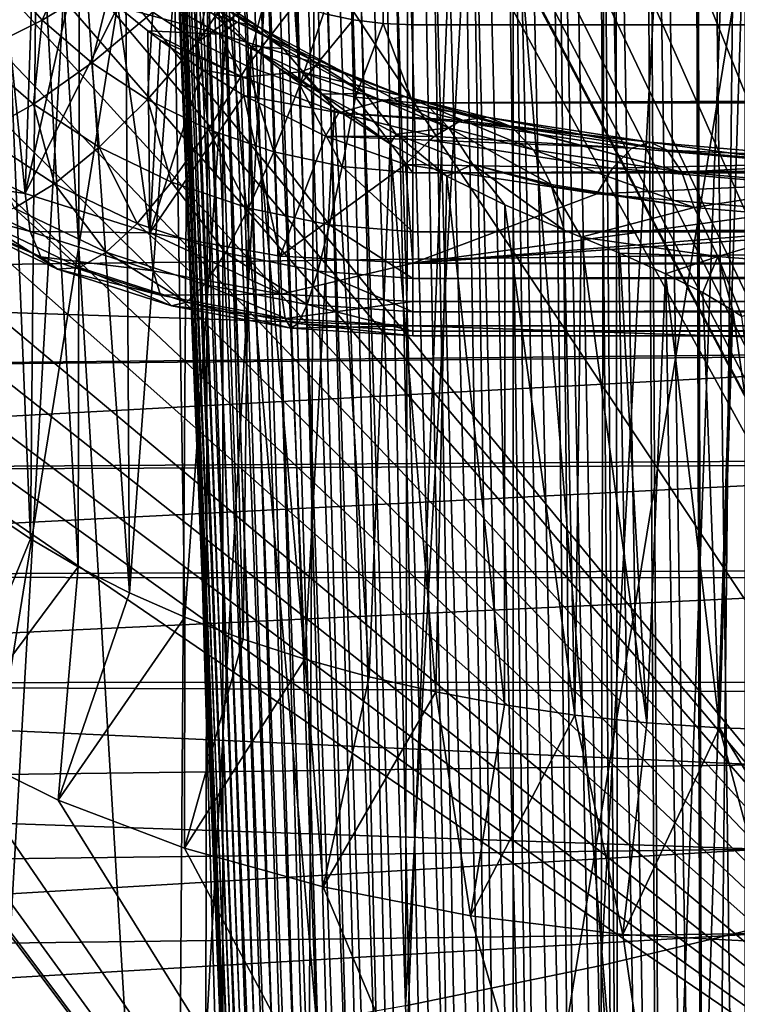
# Model space of a CAD drawing. Header units: metres. Extents: x -109 to 109, y -78 to 121.
# Tile 807 of 1056: x 3.42 to 5.72, y -10.33 to -7.17. Entities that reach past the tile are written whole.
import ezdxf

# ---------------------------------------------------------------- set-up
doc = ezdxf.new("R2010")
doc.units = ezdxf.units.M
doc.layers.add('solid_508554_SW0001', color=7, linetype='CONTINUOUS')

msp = doc.modelspace()

# ---------------------------------------------------------------- linework, layer by layer
at = {"layer": 'solid_508554_SW0001'}
for points in [[(4.490594, 13.0412, -8.684041), (4.395373, 13.020855, -8.672295), (4.490571, -7.167243, 2.983309)], [(4.490594, 13.0412, -8.684041), (4.490571, -7.167243, 2.983309), (4.586606, -7.179315, 2.990279)], [(4.58664, 13.053242, -8.690993), (4.490594, 13.0412, -8.684041), (4.586606, -7.179315, 2.990279)], [(4.58664, 13.053242, -8.690993), (4.586606, -7.179315, 2.990279), (4.682198, -7.183285, 2.992571)], [(4.682198, 13.057236, -8.693299), (4.58664, 13.053242, -8.690993), (4.682198, -7.183285, 2.992571)], [(4.682198, 13.057236, -8.693299), (50.351505, -7.183285, 2.992571), (32.970078, 13.057232, -8.693296)], [(4.682198, 13.057236, -8.693299), (4.682198, -7.183285, 2.992571), (50.351505, -7.183285, 2.992571)], [(4.395373, 13.020855, -8.672295), (4.395357, -7.146898, 2.971563), (4.490571, -7.167243, 2.983309)], [(5.316401, 8.477888, -31.515867), (6.246564, 8.785279, -30.98345), (5.346106, -16.050337, -74)], [(6.246564, 8.785279, -30.98345), (5.464356, -15.643112, -73.294662), (5.346106, -16.050337, -74)], [(6.246564, 8.785279, -30.98345), (6.602909, -11.652555, -66.38282), (5.464356, -15.643112, -73.294662)], [(2.162955, -19.445965, 39.774437), (4.309449, -19.587261, 39.529709), (2.614223, 8.682554, 24.775587)], [(4.309449, -19.587261, 39.529709), (3.522732, 7.954433, 25.039883), (2.614223, 8.682554, 24.775587)], [(5.316401, 8.477888, -31.515867), (5.346106, -16.050337, -74), (-5.346106, -16.050337, -74)], [(4.327184, 8.221739, -31.959532), (5.316401, 8.477888, -31.515867), (-5.346106, -16.050337, -74)], [(3.28852, 8.019318, -32.310135), (4.327184, 8.221739, -31.959532), (-5.346106, -16.050337, -74)], [(4.309449, -19.587261, 39.529709), (4.427354, 7.214528, 25.273811), (3.522732, 7.954433, 25.039883)], [(4.309449, -19.587261, 39.529709), (5.319616, 6.470745, 25.474941), (4.427354, 7.214528, 25.273811)], [(4.309449, -19.587261, 39.529709), (6.423145, -19.82156, 39.123894), (5.319616, 6.470745, 25.474941)], [(6.423145, -19.82156, 39.123894), (6.194343, 5.728376, 25.642593), (5.319616, 6.470745, 25.474941)], [(7.104699, -7.905698, 0.813772), (0, -7.99651, 1.152685), (0, 3.264459, -5.348838)], [(7.104699, -7.905698, 0.813772), (0, 3.264459, -5.348838), (7.104699, 2.925546, -5.439649)], [(-1.615718, 2.032706, -36.279251), (-1.743308, -0.378756, -40.456024), (7.405207, -11.518138, -59.75)], [(0, 1.993013, -36.348), (-1.615718, 2.032706, -36.279251), (7.405207, -11.518138, -59.75)], [(0, 1.993013, -36.348), (7.405207, -11.518138, -59.75), (1.818279, -0.925544, -41.403088)], [(5.938105, 1.673676, -31.110506), (5.90186, -10.058553, -23.733503), (5.287587, -10.205049, -23.987244)], [(5.317342, 1.531064, -31.357515), (5.938105, 1.673676, -31.110506), (5.287587, -10.205049, -23.987244)], [(5.317342, 1.531064, -31.357515), (5.287587, -10.205049, -23.987244), (4.658757, -10.335283, -24.212816)], [(4.68293, 1.404357, -31.576981), (5.317342, 1.531064, -31.357515), (4.658757, -10.335283, -24.212816)], [(4.68293, 1.404357, -31.576981), (4.658757, -10.335283, -24.212816), (4.017231, -10.448872, -24.409555)], [(4.036497, 1.293878, -31.768335), (4.68293, 1.404357, -31.576981), (4.017231, -10.448872, -24.409555)], [(4.036497, 1.293878, -31.768335), (4.017231, -10.448872, -24.409555), (3.364621, -10.545527, -24.576969)], [(3.379702, 1.199911, -31.931089), (4.036497, 1.293878, -31.768335), (3.364621, -10.545527, -24.576969)], [(-1.743308, -0.378756, -40.456024), (-1.743309, -0.653439, -40.931789), (7.405207, -11.518138, -59.75)], [(-1.743309, -0.653439, -40.931789), (-1.818279, -0.925544, -41.403088), (7.405207, -11.518138, -59.75)], [(-1.818279, -0.925544, -41.403088), (-1.96679, -1.189955, -41.861061), (7.405207, -11.518138, -59.75)], [(7.405207, -11.518138, -59.75), (1.96679, -1.189955, -41.861061), (1.818279, -0.925544, -41.403088)], [(-1.96679, -1.189955, -41.861061), (-2.186097, -1.441787, -42.297249), (7.405207, -11.518138, -59.75)], [(7.405207, -11.518138, -59.75), (2.186097, -1.441787, -42.297249), (1.96679, -1.189955, -41.861061)], [(5.417961, -1.192796, -38.005581), (5.254778, -1.209904, -38.035213), (5.489523, -14.2784, -31.042494)], [(5.583411, -1.182484, -37.98772), (5.417961, -1.192796, -38.005581), (5.619512, -14.269849, -31.027683)], [(5.417961, -1.192796, -38.005581), (5.489523, -14.2784, -31.042494), (5.619512, -14.269849, -31.027683)], [(5.583411, -1.182484, -37.98772), (5.75, -14.267006, -31.022758), (5.75, -1.179039, -37.981754)], [(5.583411, -1.182484, -37.98772), (5.619512, -14.269849, -31.027683), (5.75, -14.267006, -31.022758)], [(5.254778, -1.209904, -38.035213), (5.094979, -1.233691, -38.076412), (5.361526, -14.292594, -31.06708)], [(5.254778, -1.209904, -38.035213), (5.361526, -14.292594, -31.06708), (5.489523, -14.2784, -31.042494)], [(4.939653, -1.263995, -38.128902), (4.789864, -1.300609, -38.192318), (5.116285, -14.337226, -31.144382)], [(5.094979, -1.233691, -38.076412), (4.939653, -1.263995, -38.128902), (5.237005, -14.31223, -31.101089)], [(4.939653, -1.263995, -38.128902), (5.116285, -14.337226, -31.144382), (5.237005, -14.31223, -31.101089)], [(5.094979, -1.233691, -38.076412), (5.237005, -14.31223, -31.101089), (5.361526, -14.292594, -31.06708)], [(4.789864, -1.300609, -38.192318), (4.646633, -1.343283, -38.266232), (4.999993, -14.367489, -31.1968)], [(4.789864, -1.300609, -38.192318), (4.999993, -14.367489, -31.1968), (5.116285, -14.337226, -31.144382)], [(4.646633, -1.343283, -38.266232), (4.510939, -1.391724, -38.350136), (4.889427, -14.402715, -31.257813)], [(4.646633, -1.343283, -38.266232), (4.889427, -14.402715, -31.257813), (4.999993, -14.367489, -31.1968)], [(4.510939, -1.391724, -38.350136), (4.383709, -1.445603, -38.443455), (4.785857, -14.442456, -31.326647)], [(4.510939, -1.391724, -38.350136), (4.785857, -14.442456, -31.326647), (4.889427, -14.402715, -31.257813)], [(-2.186097, -1.441787, -42.297249), (-2.472212, -1.676389, -42.70359), (7.405207, -11.518138, -59.75)], [(7.405207, -11.518138, -59.75), (2.472212, -1.676389, -42.70359), (2.186097, -1.441787, -42.297249)], [(4.383709, -1.445603, -38.443455), (4.265812, -1.504552, -38.545559), (4.689499, -14.486596, -31.403101)], [(4.383709, -1.445603, -38.443455), (4.689499, -14.486596, -31.403101), (4.785857, -14.442456, -31.326647)], [(4.265812, -1.504552, -38.545559), (4.158054, -1.568166, -38.655743), (4.600928, -14.534918, -31.486797)], [(4.265812, -1.504552, -38.545559), (4.600928, -14.534918, -31.486797), (4.689499, -14.486596, -31.403101)], [(4.158054, -1.568166, -38.655743), (4.061171, -1.636013, -38.773254), (4.52113, -14.586925, -31.576876)], [(4.158054, -1.568166, -38.655743), (4.52113, -14.586925, -31.576876), (4.600928, -14.534918, -31.486797)], [(4.061171, -1.636013, -38.773254), (3.975824, -1.707629, -38.897297), (4.450983, -14.641988, -31.672247)], [(4.061171, -1.636013, -38.773254), (4.450983, -14.641988, -31.672247), (4.52113, -14.586925, -31.576876)], [(-2.472212, -1.676389, -42.70359), (-2.819605, -1.889214, -43.072212), (7.405207, -11.518138, -59.75)], [(7.405207, -11.518138, -59.75), (2.819605, -1.889214, -43.072212), (2.472212, -1.676389, -42.70359)], [(3.975824, -1.707629, -38.897297), (3.902596, -1.782524, -39.02702), (4.390633, -14.699941, -31.772625)], [(3.975824, -1.707629, -38.897297), (4.390633, -14.699941, -31.772625), (4.450983, -14.641988, -31.672247)], [(3.902596, -1.782524, -39.02702), (3.841988, -1.860186, -39.161533), (4.340459, -14.760493, -31.877504)], [(3.902596, -1.782524, -39.02702), (4.340459, -14.760493, -31.877504), (4.390633, -14.699941, -31.772625)], [(3.841988, -1.860186, -39.161533), (3.794413, -1.940086, -39.299927), (4.30105, -14.823007, -31.985781)], [(3.841988, -1.860186, -39.161533), (4.30105, -14.823007, -31.985781), (4.340459, -14.760493, -31.877504)], [(-2.819605, -1.889214, -43.072212), (-3.221321, -2.076128, -43.395958), (7.405207, -11.518138, -59.75)], [(7.405207, -11.518138, -59.75), (3.221321, -2.076128, -43.395958), (2.819605, -1.889214, -43.072212)], [(3.794413, -1.940086, -39.299927), (3.760197, -2.021678, -39.441246), (4.272791, -14.886762, -32.096207)], [(3.794413, -1.940086, -39.299927), (4.272791, -14.886762, -32.096207), (4.30105, -14.823007, -31.985781)], [(3.760197, -2.021678, -39.441246), (3.739573, -2.104403, -39.58453), (4.255728, -14.951525, -32.208382)], [(3.760197, -2.021678, -39.441246), (4.255728, -14.951525, -32.208382), (4.272791, -14.886762, -32.096207)], [(-3.221321, -2.076128, -43.395958), (-3.670456, -2.23398, -43.669365), (7.405207, -11.518138, -59.75)], [(7.405207, -11.518138, -59.75), (3.670456, -2.23398, -43.669365), (3.221321, -2.076128, -43.395958)], [(3.739573, -2.104403, -39.58453), (3.732683, -2.187697, -39.728802), (4.255728, -14.951525, -32.208382)], [(3.732683, -2.187697, -39.728802), (4.25, -15.017006, -32.321796), (4.255728, -14.951525, -32.208382)], [(3.732683, -2.187697, -39.728802), (3.739573, -2.270992, -39.87307), (4.25, -15.017006, -32.321796)], [(-3.670456, -2.23398, -43.669365), (-4.159655, -2.359993, -43.887627), (7.405207, -11.518138, -59.75)], [(7.405207, -11.518138, -59.75), (4.159655, -2.359993, -43.887627), (3.670456, -2.23398, -43.669365)], [(3.739573, -2.270992, -39.87307), (4.255728, -15.082486, -32.435211), (4.25, -15.017006, -32.321796)], [(3.739573, -2.270992, -39.87307), (3.760197, -2.353718, -40.016357), (4.255728, -15.082486, -32.435211)], [(-4.159655, -2.359993, -43.887627), (-4.678047, -2.451293, -44.045765), (7.405207, -11.518138, -59.75)], [(3.760197, -2.353718, -40.016357), (4.272791, -15.147249, -32.547386), (4.255728, -15.082486, -32.435211)], [(3.760197, -2.353718, -40.016357), (3.794413, -2.435309, -40.157677), (4.272791, -15.147249, -32.547386)], [(7.405207, -11.518138, -59.75), (4.678047, -2.451293, -44.045765), (4.159655, -2.359993, -43.887627)], [(3.794413, -2.435309, -40.157677), (4.30105, -15.211005, -32.657814), (4.272791, -15.147249, -32.547386)], [(3.794413, -2.435309, -40.157677), (3.841988, -2.515209, -40.296066), (4.30105, -15.211005, -32.657814)], [(-4.678047, -2.451293, -44.045765), (-5.212583, -2.506085, -44.140667), (7.405207, -11.518138, -59.75)], [(7.405207, -11.518138, -59.75), (5.212583, -2.506085, -44.140667), (4.678047, -2.451293, -44.045765)], [(-5.75, -2.524144, -44.171944), (-7.405207, -11.518138, -59.75), (7.405207, -11.518138, -59.75)], [(-5.212583, -2.506085, -44.140667), (-5.75, -2.524144, -44.171944), (7.405207, -11.518138, -59.75)], [(3.841988, -2.515209, -40.296066), (4.340459, -15.273519, -32.76609), (4.30105, -15.211005, -32.657814)], [(3.841988, -2.515209, -40.296066), (3.902596, -2.592872, -40.430584), (4.340459, -15.273519, -32.76609)], [(7.405207, -11.518138, -59.75), (5.75, -2.524144, -44.171944), (5.212583, -2.506085, -44.140667)], [(3.902596, -2.592872, -40.430584), (4.390633, -15.334071, -32.870968), (4.340459, -15.273519, -32.76609)], [(3.902596, -2.592872, -40.430584), (3.975824, -2.667767, -40.560307), (4.390633, -15.334071, -32.870968)], [(3.975824, -2.667767, -40.560307), (4.450983, -15.392023, -32.971348), (4.390633, -15.334071, -32.870968)], [(3.975824, -2.667767, -40.560307), (4.061171, -2.739382, -40.684345), (4.450983, -15.392023, -32.971348)], [(4.061171, -2.739382, -40.684345), (4.52113, -15.447086, -33.066719), (4.450983, -15.392023, -32.971348)], [(4.061171, -2.739382, -40.684345), (4.158054, -2.807229, -40.801861), (4.52113, -15.447086, -33.066719)], [(4.158054, -2.807229, -40.801861), (4.600928, -15.499093, -33.156796), (4.52113, -15.447086, -33.066719)], [(4.158054, -2.807229, -40.801861), (4.265812, -2.870843, -40.912045), (4.600928, -15.499093, -33.156796)], [(4.265812, -2.870843, -40.912045), (4.689499, -15.547416, -33.240494), (4.600928, -15.499093, -33.156796)], [(4.265812, -2.870843, -40.912045), (4.383709, -2.929792, -41.014145), (4.689499, -15.547416, -33.240494)], [(4.383709, -2.929792, -41.014145), (4.785857, -15.591556, -33.316944), (4.689499, -15.547416, -33.240494)], [(4.383709, -2.929792, -41.014145), (4.510939, -2.983671, -41.107468), (4.785857, -15.591556, -33.316944)], [(4.510939, -2.983671, -41.107468), (4.889427, -15.631297, -33.38578), (4.785857, -15.591556, -33.316944)], [(4.510939, -2.983671, -41.107468), (4.646633, -3.032113, -41.191372), (4.889427, -15.631297, -33.38578)], [(4.646633, -3.032113, -41.191372), (4.999993, -15.666523, -33.446793), (4.889427, -15.631297, -33.38578)], [(4.646633, -3.032113, -41.191372), (4.789864, -3.074786, -41.265285), (4.999993, -15.666523, -33.446793)], [(4.789864, -3.074786, -41.265285), (5.116285, -15.696786, -33.49921), (4.999993, -15.666523, -33.446793)], [(4.789864, -3.074786, -41.265285), (4.939653, -3.1114, -41.328701), (5.116285, -15.696786, -33.49921)], [(4.939653, -3.1114, -41.328701), (5.237005, -15.721782, -33.542503), (5.116285, -15.696786, -33.49921)], [(4.939653, -3.1114, -41.328701), (5.094978, -3.141704, -41.381187), (5.237005, -15.721782, -33.542503)], [(5.094978, -3.141704, -41.381187), (5.361526, -15.741417, -33.576515), (5.237005, -15.721782, -33.542503)], [(5.094978, -3.141704, -41.381187), (5.254778, -3.165491, -41.42239), (5.361526, -15.741417, -33.576515)], [(5.254778, -3.165491, -41.42239), (5.489523, -15.755611, -33.601097), (5.361526, -15.741417, -33.576515)], [(5.254778, -3.165491, -41.42239), (5.417961, -3.182599, -41.452023), (5.489523, -15.755611, -33.601097)], [(5.417961, -3.182599, -41.452023), (5.619512, -15.764163, -33.61591), (5.489523, -15.755611, -33.601097)], [(5.417961, -3.182599, -41.452023), (5.583411, -3.192911, -41.469883), (5.619512, -15.764163, -33.61591)], [(5.583411, -3.192911, -41.469883), (5.75, -3.196356, -41.475849), (5.619512, -15.764163, -33.61591)], [(5.75, -3.196356, -41.475849), (5.75, -15.767006, -33.620834), (5.619512, -15.764163, -33.61591)], [(1.992569, -5.521625, 28.752113), (3.969095, -5.655494, 28.520247), (1.94756, -18.221764, 35.507187)], [(3.969095, -5.655494, 28.520247), (3.879437, -18.35261, 35.280556), (1.94756, -18.221764, 35.507187)], [(3.969095, -5.655494, 28.520247), (5.913664, -5.877412, 28.135874), (3.879437, -18.35261, 35.280556)], [(5.913664, -5.877412, 28.135874), (5.7801, -18.569515, 34.904865), (3.879437, -18.35261, 35.280556)], [(3.313946, -8.740286, 9.861712), (3.453727, -8.835286, 9.697165), (3.353177, -6.41936, 8.456709)], [(3.453727, -8.835286, 9.697165), (3.475975, -6.573439, 8.35926), (3.353177, -6.41936, 8.456709)], [(5.882217, -17.403954, -15.45569), (5.882214, -6.415096, -21.800112), (5.00458, -6.680497, -22.305765)], [(3.453727, -8.835286, 9.697165), (3.606719, -8.924859, 9.542022), (3.475975, -6.573439, 8.35926)], [(3.606719, -8.924859, 9.542022), (3.611463, -6.729961, 8.268847), (3.475975, -6.573439, 8.35926)], [(5.004583, -17.709162, -15.938361), (5.00458, -6.680497, -22.305765), (4.071565, -6.89732, -22.730192)], [(5.004583, -17.709162, -15.938361), (5.882217, -17.403954, -15.45569), (5.00458, -6.680497, -22.305765)], [(3.334331, -6.719971, 7.370179), (3.436968, -7.725151, 5.50807), (3.06127, -7.549256, 5.401943)], [(3.334331, -6.719971, 7.370179), (3.465431, -6.867967, 7.208221), (3.436968, -7.725151, 5.50807)], [(3.606719, -8.924859, 9.542022), (3.77207, -9.008554, 9.397059), (3.611463, -6.729961, 8.268847)], [(3.77207, -9.008554, 9.397059), (3.758867, -6.886402, 8.186271), (3.611463, -6.729961, 8.268847)], [(3.465431, -6.867967, 7.208221), (3.599488, -7.003073, 7.059488), (3.436968, -7.725151, 5.50807)], [(3.77207, -9.008554, 9.397059), (3.91691, -7.039954, 8.112159), (3.758867, -6.886402, 8.186271)], [(4.071569, -17.968313, -16.338348), (4.071565, -6.89732, -22.730192), (3.093569, -7.063078, -23.068516)], [(3.355792, -7.013476, 2.992922), (3.492049, -7.168625, 3.081849), (3.608209, -6.905913, 2.854823)], [(3.492049, -7.168625, 3.081849), (3.718852, -7.031187, 2.926848), (3.608209, -6.905913, 2.854823)], [(4.071569, -17.968313, -16.338348), (5.004583, -17.709162, -15.938361), (4.071565, -6.89732, -22.730192)], [(3.84742, -7.142589, 2.991081), (3.991952, -7.238186, 3.04672), (4.048302, -6.987005, 2.879249)], [(3.991952, -7.238186, 3.04672), (4.127584, -7.037846, 2.908602), (4.048302, -6.987005, 2.879249)], [(3.275503, -7.275775, 3.271535), (3.492049, -7.168625, 3.081849), (3.355792, -7.013476, 2.992922)], [(3.599488, -7.003073, 7.059488), (3.735009, -7.124756, 6.923542), (3.436968, -7.725151, 5.50807)], [(3.854473, -7.009406, 7.374598), (4.117439, -7.175232, 7.251184), (3.806411, -7.065291, 7.118468)], [(3.854473, -7.009406, 7.374598), (3.927713, -7.016464, 7.616987), (4.188719, -7.191333, 7.49248)], [(3.854473, -7.009406, 7.374598), (4.188719, -7.191333, 7.49248), (4.117439, -7.175232, 7.251184)], [(3.927713, -7.016464, 7.616987), (4.012899, -7.083173, 7.843649), (4.266055, -7.259475, 7.721746)], [(4.188719, -7.191333, 7.49248), (3.927713, -7.016464, 7.616987), (4.266055, -7.259475, 7.721746)], [(3.492049, -7.168625, 3.081849), (3.650902, -7.306259, 3.16123), (3.718852, -7.031187, 2.926848)], [(3.650902, -7.306259, 3.16123), (3.84742, -7.142589, 2.991081), (3.718852, -7.031187, 2.926848)], [(3.77207, -9.008554, 9.397059), (3.949453, -9.086191, 9.262588), (3.91691, -7.039954, 8.112159)], [(3.91691, -7.039954, 8.112159), (4.083304, -7.187237, 8.047074), (4.012899, -7.083173, 7.843649)], [(3.949453, -9.086191, 9.262588), (4.083304, -7.187237, 8.047074), (3.91691, -7.039954, 8.112159)], [(3.991952, -7.238186, 3.04672), (4.212595, -7.081847, 2.934006), (4.127584, -7.037846, 2.908602)], [(3.093574, -18.178432, -16.651062), (4.071569, -17.968313, -16.338348), (3.093569, -7.063078, -23.068516)], [(3.806411, -7.065291, 7.118468), (4.062438, -7.213561, 7.00132), (3.735009, -7.124756, 6.923542)], [(4.117439, -7.175232, 7.251184), (4.062438, -7.213561, 7.00132), (3.806411, -7.065291, 7.118468)], [(3.991952, -7.238186, 3.04672), (4.150143, -7.316668, 3.092514), (4.212595, -7.081847, 2.934006)], [(4.161932, -7.251954, 8.020177), (4.266055, -7.259475, 7.721746), (4.012899, -7.083173, 7.843649)], [(4.083304, -7.187237, 8.047074), (4.161932, -7.251954, 8.020177), (4.012899, -7.083173, 7.843649)], [(4.150143, -7.316668, 3.092514), (4.302262, -7.118355, 2.955084), (4.212595, -7.081847, 2.934006)], [(3.735009, -7.124756, 6.923542), (3.837909, -7.851944, 5.588024), (3.436968, -7.725151, 5.50807)], [(3.650902, -7.306259, 3.16123), (3.829766, -7.423882, 3.229927), (3.84742, -7.142589, 2.991081)], [(3.735009, -7.124756, 6.923542), (3.831202, -7.202798, 6.834616), (3.837909, -7.851944, 5.588024)], [(4.062438, -7.213561, 7.00132), (3.831202, -7.202798, 6.834616), (3.735009, -7.124756, 6.923542)], [(3.829766, -7.423882, 3.229927), (3.991952, -7.238186, 3.04672), (3.84742, -7.142589, 2.991081)], [(4.150143, -7.316668, 3.092514), (4.319648, -7.376295, 3.127942), (4.302262, -7.118355, 2.955084)], [(4.319648, -7.376295, 3.127942), (4.395357, -7.146898, 2.971563), (4.302262, -7.118355, 2.955084)], [(4.319648, -7.376295, 3.127942), (4.490571, -7.167243, 2.983309), (4.395357, -7.146898, 2.971563)], [(3.275503, -7.275775, 3.271535), (3.463271, -7.438453, 3.36538), (3.492049, -7.168625, 3.081849)], [(3.463271, -7.438453, 3.36538), (3.650902, -7.306259, 3.16123), (3.492049, -7.168625, 3.081849)], [(4.117439, -7.175232, 7.251184), (4.385817, -7.310841, 7.139817), (4.062438, -7.213561, 7.00132)], [(4.117439, -7.175232, 7.251184), (4.188719, -7.191333, 7.49248), (4.457207, -7.334707, 7.38011)], [(4.117439, -7.175232, 7.251184), (4.457207, -7.334707, 7.38011), (4.385817, -7.310841, 7.139817)], [(4.319648, -7.376295, 3.127942), (4.497913, -7.416013, 3.152087), (4.490571, -7.167243, 2.983309)], [(4.497913, -7.416013, 3.152087), (4.586606, -7.179315, 2.990279), (4.490571, -7.167243, 2.983309)], [(4.497913, -7.416013, 3.152087), (4.682198, -7.434585, 3.164414), (4.586606, -7.179315, 2.990279)], [(4.682198, -7.434585, 3.164414), (4.682198, -7.183285, 2.992571), (4.586606, -7.179315, 2.990279)], [(3.831202, -7.202798, 6.834616), (3.870717, -7.23294, 6.799777), (3.837909, -7.851944, 5.588024)], [(4.136667, -7.352098, 6.703824), (3.870717, -7.23294, 6.799777), (3.831202, -7.202798, 6.834616)], [(4.062438, -7.213561, 7.00132), (4.136667, -7.352098, 6.703824), (3.831202, -7.202798, 6.834616)], [(3.949453, -9.086191, 9.262588), (4.137692, -9.157218, 9.139565), (4.083304, -7.187237, 8.047074)], [(4.137692, -9.157218, 9.139565), (4.161932, -7.251954, 8.020177), (4.083304, -7.187237, 8.047074)], [(4.188719, -7.191333, 7.49248), (4.266055, -7.259475, 7.721746), (4.528804, -7.404823, 7.610871)], [(4.457207, -7.334707, 7.38011), (4.188719, -7.191333, 7.49248), (4.528804, -7.404823, 7.610871)], [(4.682198, -7.434585, 3.164414), (50.351505, -7.183285, 2.992571), (4.682198, -7.183285, 2.992571)], [(4.682198, -7.434585, 3.164414), (50.351505, -7.386677, 3.127172), (50.351505, -7.183285, 2.992571)], [(3.829766, -7.423882, 3.229927), (4.025581, -7.519733, 3.286442), (3.991952, -7.238186, 3.04672)], [(3.870717, -7.23294, 6.799777), (4.005609, -7.327938, 6.687405), (3.837909, -7.851944, 5.588024)], [(4.136667, -7.352098, 6.703824), (4.005609, -7.327938, 6.687405), (3.870717, -7.23294, 6.799777)], [(4.025581, -7.519733, 3.286442), (4.150143, -7.316668, 3.092514), (3.991952, -7.238186, 3.04672)], [(4.062438, -7.213561, 7.00132), (4.321987, -7.335031, 6.894802), (4.136667, -7.352098, 6.703824)], [(4.385817, -7.310841, 7.139817), (4.321987, -7.335031, 6.894802), (4.062438, -7.213561, 7.00132)], [(4.137692, -9.157218, 9.139565), (4.335383, -9.221128, 9.028869), (4.161932, -7.251954, 8.020177)], [(4.161932, -7.251954, 8.020177), (4.390732, -7.406591, 7.913442), (4.266055, -7.259475, 7.721746)], [(4.254756, -7.324622, 7.991295), (4.390732, -7.406591, 7.913442), (4.161932, -7.251954, 8.020177)], [(4.335383, -9.221128, 9.028869), (4.254756, -7.324622, 7.991295), (4.161932, -7.251954, 8.020177)], [(4.390732, -7.406591, 7.913442), (4.528804, -7.404823, 7.610871), (4.266055, -7.259475, 7.721746)], [(3.288954, -7.536052, 3.598716), (3.463271, -7.438453, 3.36538), (3.275503, -7.275775, 3.271535)], [(3.463271, -7.438453, 3.36538), (3.67494, -7.577072, 3.446523), (3.650902, -7.306259, 3.16123)], [(3.67494, -7.577072, 3.446523), (3.829766, -7.423882, 3.229927), (3.650902, -7.306259, 3.16123)], [(4.005609, -7.327938, 6.687405), (4.139018, -7.410418, 6.58541), (3.837909, -7.851944, 5.588024)], [(4.136667, -7.352098, 6.703824), (4.139018, -7.410418, 6.58541), (4.005609, -7.327938, 6.687405)], [(4.025581, -7.519733, 3.286442), (4.235221, -7.591702, 3.330005), (4.150143, -7.316668, 3.092514)], [(4.321987, -7.335031, 6.894802), (4.444657, -7.466026, 6.584429), (4.136667, -7.352098, 6.703824)], [(4.235221, -7.591702, 3.330005), (4.319648, -7.376295, 3.127942), (4.150143, -7.316668, 3.092514)], [(4.430101, -7.450912, 7.944076), (4.390732, -7.406591, 7.913442), (4.254756, -7.324622, 7.991295)], [(4.335383, -9.221128, 9.028869), (4.430101, -7.450912, 7.944076), (4.254756, -7.324622, 7.991295)], [(4.385817, -7.310841, 7.139817), (4.656193, -7.413527, 7.03735), (4.321987, -7.335031, 6.894802)], [(4.321987, -7.335031, 6.894802), (4.582235, -7.427936, 6.796374), (4.444657, -7.466026, 6.584429)], [(4.656193, -7.413527, 7.03735), (4.582235, -7.427936, 6.796374), (4.321987, -7.335031, 6.894802)], [(4.385817, -7.310841, 7.139817), (4.457207, -7.334707, 7.38011), (4.729661, -7.442955, 7.276514)], [(4.385817, -7.310841, 7.139817), (4.729661, -7.442955, 7.276514), (4.656193, -7.413527, 7.03735)], [(4.457207, -7.334707, 7.38011), (4.528804, -7.404823, 7.610871), (4.797947, -7.514826, 7.507902)], [(4.729661, -7.442955, 7.276514), (4.457207, -7.334707, 7.38011), (4.797947, -7.514826, 7.507902)], [(4.136667, -7.352098, 6.703824), (4.444657, -7.466026, 6.584429), (4.139018, -7.410418, 6.58541)], [(4.235221, -7.591702, 3.330005), (4.455293, -7.6385, 3.359556), (4.319648, -7.376295, 3.127942)], [(4.455293, -7.6385, 3.359556), (4.497913, -7.416013, 3.152087), (4.319648, -7.376295, 3.127942)], [(4.682198, -7.434585, 3.164414), (50.351505, -7.436496, 3.165949), (50.351505, -7.386677, 3.127172)], [(3.67494, -7.577072, 3.446523), (3.906713, -7.689428, 3.513231), (3.829766, -7.423882, 3.229927)], [(3.906713, -7.689428, 3.513231), (4.025581, -7.519733, 3.286442), (3.829766, -7.423882, 3.229927)], [(4.139018, -7.410418, 6.58541), (4.255676, -7.927083, 5.640181), (3.837909, -7.851944, 5.588024)], [(4.139018, -7.410418, 6.58541), (4.401289, -7.541564, 6.407749), (4.255676, -7.927083, 5.640181)], [(4.444657, -7.466026, 6.584429), (4.401289, -7.541564, 6.407749), (4.139018, -7.410418, 6.58541)], [(4.390732, -7.406591, 7.913442), (4.629213, -7.534811, 7.813787), (4.528804, -7.404823, 7.610871)], [(4.608994, -7.565807, 7.904648), (4.629213, -7.534811, 7.813787), (4.390732, -7.406591, 7.913442)], [(4.430101, -7.450912, 7.944076), (4.608994, -7.565807, 7.904648), (4.390732, -7.406591, 7.913442)], [(4.582235, -7.427936, 6.796374), (4.840592, -7.491097, 6.703127), (4.444657, -7.466026, 6.584429)], [(4.455293, -7.6385, 3.359556), (4.682198, -7.65876, 3.374446), (4.497913, -7.416013, 3.152087)], [(4.497913, -7.416013, 3.152087), (4.682198, -7.65876, 3.374446), (4.682198, -7.434585, 3.164414)], [(4.629213, -7.534811, 7.813787), (4.797947, -7.514826, 7.507902), (4.528804, -7.404823, 7.610871)], [(4.656193, -7.413527, 7.03735), (4.925395, -7.481277, 6.940234), (4.582235, -7.427936, 6.796374)], [(4.91904, -7.480543, 6.921685), (4.840592, -7.491097, 6.703127), (4.582235, -7.427936, 6.796374)], [(4.925395, -7.481277, 6.940234), (4.91904, -7.480543, 6.921685), (4.582235, -7.427936, 6.796374)], [(4.656193, -7.413527, 7.03735), (4.729661, -7.442955, 7.276514), (5.00267, -7.513115, 7.177979)], [(4.999799, -7.511082, 7.168697), (4.656193, -7.413527, 7.03735), (5.00267, -7.513115, 7.177979)], [(4.999799, -7.511082, 7.168697), (4.925395, -7.481277, 6.940234), (4.656193, -7.413527, 7.03735)], [(3.288954, -7.536052, 3.598716), (3.531128, -7.694142, 3.691398), (3.463271, -7.438453, 3.36538)], [(3.531128, -7.694142, 3.691398), (3.67494, -7.577072, 3.446523), (3.463271, -7.438453, 3.36538)], [(4.335383, -9.221128, 9.028869), (4.541791, -9.277712, 8.930863), (4.430101, -7.450912, 7.944076)], [(4.541791, -9.277712, 8.930863), (4.608994, -7.565807, 7.904648), (4.430101, -7.450912, 7.944076)], [(4.682198, -7.434585, 3.164414), (4.682198, -7.65876, 3.374446), (50.351505, -7.436496, 3.165949)], [(4.682198, -7.65876, 3.374446), (50.351505, -7.62182, 3.335156), (50.351505, -7.436496, 3.165949)], [(4.729661, -7.442955, 7.276514), (4.797947, -7.514826, 7.507902), (5.070178, -7.585629, 7.409444)], [(5.00267, -7.513115, 7.177979), (4.729661, -7.442955, 7.276514), (5.070178, -7.585629, 7.409444)], [(4.444657, -7.466026, 6.584429), (4.750654, -7.542299, 6.47335), (4.401289, -7.541564, 6.407749)], [(4.830358, -7.494939, 6.675926), (4.750654, -7.542299, 6.47335), (4.444657, -7.466026, 6.584429)], [(4.840592, -7.491097, 6.703127), (4.830358, -7.494939, 6.675926), (4.444657, -7.466026, 6.584429)], [(5.385893, -7.579702, 6.515141), (4.750654, -7.542299, 6.47335), (4.830358, -7.494939, 6.675926)], [(5.445164, -7.560472, 6.769279), (4.830358, -7.494939, 6.675926), (4.840592, -7.491097, 6.703127)], [(5.445164, -7.560472, 6.769279), (5.385893, -7.579702, 6.515141), (4.830358, -7.494939, 6.675926)], [(5.445164, -7.560472, 6.769279), (4.840592, -7.491097, 6.703127), (4.91904, -7.480543, 6.921685)], [(5.499267, -7.586592, 7.023955), (4.91904, -7.480543, 6.921685), (4.925395, -7.481277, 6.940234)], [(5.499267, -7.586592, 7.023955), (5.445164, -7.560472, 6.769279), (4.91904, -7.480543, 6.921685)], [(5.499267, -7.586592, 7.023955), (4.925395, -7.481277, 6.940234), (4.999799, -7.511082, 7.168697)], [(3.906713, -7.689428, 3.513231), (4.154692, -7.773058, 3.564489), (4.025581, -7.519733, 3.286442)], [(4.154692, -7.773058, 3.564489), (4.235221, -7.591702, 3.330005), (4.025581, -7.519733, 3.286442)], [(4.629213, -7.534811, 7.813787), (4.875186, -7.632834, 7.71962), (4.797947, -7.514826, 7.507902)], [(5.126184, -7.697024, 7.628714), (5.070178, -7.585629, 7.409444), (4.797947, -7.514826, 7.507902)], [(4.875186, -7.632834, 7.71962), (5.126184, -7.697024, 7.628714), (4.797947, -7.514826, 7.507902)], [(5.546561, -7.657268, 7.271417), (4.999799, -7.511082, 7.168697), (5.00267, -7.513115, 7.177979)], [(5.546561, -7.657268, 7.271417), (5.499267, -7.586592, 7.023955), (4.999799, -7.511082, 7.168697)], [(5.546561, -7.657268, 7.271417), (5.00267, -7.513115, 7.177979), (5.070178, -7.585629, 7.409444)], [(3.082673, -7.673893, 5.122386), (3.06127, -7.549256, 5.401943), (3.436968, -7.725151, 5.50807)], [(3.401722, -7.77233, 3.958776), (3.531128, -7.694142, 3.691398), (3.288954, -7.536052, 3.598716)], [(4.401289, -7.541564, 6.407749), (4.658677, -7.632778, 6.258631), (4.255676, -7.927083, 5.640181)], [(4.736451, -7.553833, 6.438897), (4.658677, -7.632778, 6.258631), (4.401289, -7.541564, 6.407749)], [(4.750654, -7.542299, 6.47335), (4.736451, -7.553833, 6.438897), (4.401289, -7.541564, 6.407749)], [(4.608994, -7.565807, 7.904648), (4.791635, -7.669351, 7.872362), (4.629213, -7.534811, 7.813787)], [(4.791635, -7.669351, 7.872362), (4.875186, -7.632834, 7.71962), (4.629213, -7.534811, 7.813787)], [(5.323265, -7.643697, 6.269271), (4.658677, -7.632778, 6.258631), (4.736451, -7.553833, 6.438897)], [(5.385893, -7.579702, 6.515141), (4.736451, -7.553833, 6.438897), (4.750654, -7.542299, 6.47335)], [(5.385893, -7.579702, 6.515141), (5.323265, -7.643697, 6.269271), (4.736451, -7.553833, 6.438897)], [(3.531128, -7.694142, 3.691398), (3.796341, -7.821748, 3.767532), (3.67494, -7.577072, 3.446523)], [(3.796341, -7.821748, 3.767532), (3.906713, -7.689428, 3.513231), (3.67494, -7.577072, 3.446523)], [(4.541791, -9.277712, 8.930863), (4.756303, -9.32677, 8.845891), (4.608994, -7.565807, 7.904648)], [(4.756303, -9.32677, 8.845891), (4.791635, -7.669351, 7.872362), (4.608994, -7.565807, 7.904648)], [(5.585598, -7.770346, 7.504137), (5.070178, -7.585629, 7.409444), (5.126184, -7.697024, 7.628714)], [(5.546561, -7.657268, 7.271417), (5.070178, -7.585629, 7.409444), (5.585598, -7.770346, 7.504137)], [(5.385893, -7.579702, 6.515141), (5.960608, -7.630076, 6.41959), (5.323265, -7.643697, 6.269271)], [(5.445164, -7.560472, 6.769279), (5.960608, -7.630076, 6.41959), (5.385893, -7.579702, 6.515141)], [(5.445164, -7.560472, 6.769279), (5.989439, -7.607967, 6.678722), (5.960608, -7.630076, 6.41959)], [(5.499267, -7.586592, 7.023955), (5.989439, -7.607967, 6.678722), (5.445164, -7.560472, 6.769279)], [(5.499267, -7.586592, 7.023955), (6.015933, -7.631445, 6.937983), (5.989439, -7.607967, 6.678722)], [(5.546561, -7.657268, 7.271417), (6.015933, -7.631445, 6.937983), (5.499267, -7.586592, 7.023955)], [(4.154692, -7.773058, 3.564489), (4.414667, -7.826452, 3.599105), (4.235221, -7.591702, 3.330005)], [(4.414667, -7.826452, 3.599105), (4.455293, -7.6385, 3.359556), (4.235221, -7.591702, 3.330005)], [(4.682198, -7.65876, 3.374446), (50.351505, -7.660202, 3.376024), (50.351505, -7.62182, 3.335156)], [(4.255676, -7.927083, 5.640181), (4.658677, -7.632778, 6.258631), (4.682198, -7.94918, 5.663565)], [(4.414667, -7.826452, 3.599105), (4.682198, -7.848125, 3.61633), (4.455293, -7.6385, 3.359556)], [(4.455293, -7.6385, 3.359556), (4.682198, -7.848125, 3.61633), (4.682198, -7.65876, 3.374446)], [(4.658677, -7.632778, 6.258631), (5.273603, -7.726098, 6.083122), (4.682198, -7.94918, 5.663565)], [(5.323265, -7.643697, 6.269271), (5.273603, -7.726098, 6.083122), (4.658677, -7.632778, 6.258631)], [(4.791635, -7.669351, 7.872362), (4.97831, -7.761837, 7.846984), (4.875186, -7.632834, 7.71962)], [(5.128035, -7.701913, 7.6366), (5.126184, -7.697024, 7.628714), (4.875186, -7.632834, 7.71962)], [(5.168901, -7.843739, 7.82879), (5.128035, -7.701913, 7.6366), (4.875186, -7.632834, 7.71962)], [(4.97831, -7.761837, 7.846984), (5.168901, -7.843739, 7.82879), (4.875186, -7.632834, 7.71962)], [(5.323265, -7.643697, 6.269271), (5.930333, -7.6971, 6.168471), (5.273603, -7.726098, 6.083122)], [(5.960608, -7.630076, 6.41959), (5.930333, -7.6971, 6.168471), (5.323265, -7.643697, 6.269271)], [(5.546561, -7.657268, 7.271417), (6.039295, -7.699795, 7.189482), (6.015933, -7.631445, 6.937983)], [(3.082673, -7.673893, 5.122386), (3.436968, -7.725151, 5.50807), (3.4528, -7.847827, 5.227262)], [(3.082673, -7.673893, 5.122386), (3.4528, -7.847827, 5.227262), (3.128347, -7.759987, 4.831098)], [(4.682198, -7.65876, 3.374446), (4.682198, -7.848125, 3.61633), (50.351505, -7.660202, 3.376024)], [(4.682198, -7.848125, 3.61633), (50.351505, -7.82152, 3.577371), (50.351505, -7.660202, 3.376024)], [(4.756303, -9.32677, 8.845891), (4.97718, -9.367889, 8.774672), (4.791635, -7.669351, 7.872362)], [(4.97718, -9.367889, 8.774672), (4.97831, -7.761837, 7.846984), (4.791635, -7.669351, 7.872362)], [(5.546561, -7.657268, 7.271417), (5.585598, -7.770346, 7.504137), (6.039295, -7.699795, 7.189482)], [(3.401722, -7.77233, 3.958776), (3.697071, -7.913573, 4.043345), (3.531128, -7.694142, 3.691398)], [(3.697071, -7.913573, 4.043345), (3.796341, -7.821748, 3.767532), (3.531128, -7.694142, 3.691398)], [(3.796341, -7.821748, 3.767532), (4.079961, -7.916084, 3.825862), (3.906713, -7.689428, 3.513231)], [(4.079961, -7.916084, 3.825862), (4.154692, -7.773058, 3.564489), (3.906713, -7.689428, 3.513231)], [(5.585598, -7.770346, 7.504137), (5.126184, -7.697024, 7.628714), (5.128035, -7.701913, 7.6366)], [(5.223381, -7.865753, 7.825441), (5.128035, -7.701913, 7.6366), (5.168901, -7.843739, 7.82879)], [(5.223381, -7.865753, 7.825441), (5.585598, -7.770346, 7.504137), (5.128035, -7.701913, 7.6366)], [(5.930333, -7.6971, 6.168471), (5.910283, -7.781453, 5.979014), (5.273603, -7.726098, 6.083122)], [(6.039295, -7.699795, 7.189482), (5.585598, -7.770346, 7.504137), (6.058797, -7.810937, 7.425568)], [(3.4528, -7.847827, 5.227262), (3.436968, -7.725151, 5.50807), (3.837909, -7.851944, 5.588024)], [(5.273603, -7.726098, 6.083122), (5.910283, -7.781453, 5.979014), (4.682198, -7.94918, 5.663565)], [(3.128347, -7.759987, 4.831098), (3.48765, -7.929471, 4.933189), (3.197928, -7.805646, 4.535427)], [(3.4528, -7.847827, 5.227262), (3.48765, -7.929471, 4.933189), (3.128347, -7.759987, 4.831098)], [(3.289775, -7.809793, 4.242349), (3.611243, -7.962735, 4.334165), (3.401722, -7.77233, 3.958776)], [(3.611243, -7.962735, 4.334165), (3.697071, -7.913573, 4.043345), (3.401722, -7.77233, 3.958776)], [(4.079961, -7.916084, 3.825862), (4.376994, -7.975433, 3.865086), (4.154692, -7.773058, 3.564489)], [(4.376994, -7.975433, 3.865086), (4.414667, -7.826452, 3.599105), (4.154692, -7.773058, 3.564489)], [(7.201972, -7.774582, 5.991936), (50.351505, -7.94918, 5.663565), (4.682198, -7.94918, 5.663565)], [(6.556623, -7.797695, 5.948467), (7.201972, -7.774582, 5.991936), (4.682198, -7.94918, 5.663565)], [(4.97718, -9.367889, 8.774672), (5.202966, -9.400837, 8.717604), (4.97831, -7.761837, 7.846984)], [(5.202966, -9.400837, 8.717604), (5.168901, -7.843739, 7.82879), (4.97831, -7.761837, 7.846984)], [(5.223381, -7.865753, 7.825441), (5.662353, -7.927725, 7.704659), (5.585598, -7.770346, 7.504137)], [(5.662353, -7.927725, 7.704659), (6.058797, -7.810937, 7.425568), (5.585598, -7.770346, 7.504137)], [(3.197928, -7.805646, 4.535427), (3.540883, -7.968077, 4.63313), (3.289775, -7.809793, 4.242349)], [(3.48765, -7.929471, 4.933189), (3.540883, -7.968077, 4.63313), (3.197928, -7.805646, 4.535427)], [(3.540883, -7.968077, 4.63313), (3.611243, -7.962735, 4.334165), (3.289775, -7.809793, 4.242349)], [(5.910283, -7.781453, 5.979014), (6.556623, -7.797695, 5.948467), (4.682198, -7.94918, 5.663565)], [(5.662353, -7.927725, 7.704659), (6.118682, -7.963812, 7.634541), (6.058797, -7.810937, 7.425568)], [(3.697071, -7.913573, 4.043345), (4.012792, -8.017406, 4.10796), (3.796341, -7.821748, 3.767532)], [(4.012792, -8.017406, 4.10796), (4.079961, -7.916084, 3.825862), (3.796341, -7.821748, 3.767532)], [(4.376994, -7.975433, 3.865086), (4.682198, -7.998211, 3.884359), (4.414667, -7.826452, 3.599105)], [(4.414667, -7.826452, 3.599105), (4.682198, -7.998211, 3.884359), (4.682198, -7.848125, 3.61633)], [(4.682198, -7.848125, 3.61633), (50.351505, -7.849135, 3.617851), (50.351505, -7.82152, 3.577371)], [(5.202966, -9.400837, 8.717604), (5.223381, -7.865753, 7.825441), (5.168901, -7.843739, 7.82879)], [(3.4528, -7.847827, 5.227262), (3.837909, -7.851944, 5.588024), (3.847989, -7.973622, 5.30651)], [(3.4528, -7.847827, 5.227262), (3.847989, -7.973622, 5.30651), (3.48765, -7.929471, 4.933189)], [(4.260468, -8.048933, 5.358593), (3.837909, -7.851944, 5.588024), (4.255676, -7.927083, 5.640181)], [(3.847989, -7.973622, 5.30651), (3.837909, -7.851944, 5.588024), (4.260468, -8.048933, 5.358593)], [(4.682198, -7.848125, 3.61633), (4.682198, -7.998211, 3.884359), (50.351505, -7.849135, 3.617851)], [(4.682198, -7.998211, 3.884359), (50.351505, -7.980857, 3.847847), (50.351505, -7.849135, 3.617851)], [(5.202966, -9.400837, 8.717604), (5.433433, -9.425578, 8.674751), (5.223381, -7.865753, 7.825441)], [(5.34705, -7.917176, 7.822929), (5.662353, -7.927725, 7.704659), (5.223381, -7.865753, 7.825441)], [(5.433433, -9.425578, 8.674751), (5.34705, -7.917176, 7.822929), (5.223381, -7.865753, 7.825441)], [(7.116359, -8.231192, 0.971), (0, -7.99651, 1.152685), (7.104699, -7.905698, 0.813772)], [(3.48765, -7.929471, 4.933189), (3.871383, -8.052481, 5.010554), (3.540883, -7.968077, 4.63313)], [(3.847989, -7.973622, 5.30651), (3.871383, -8.052481, 5.010554), (3.48765, -7.929471, 4.933189)], [(3.611243, -7.962735, 4.334165), (3.954767, -8.074635, 4.404126), (3.697071, -7.913573, 4.043345)], [(3.954767, -8.074635, 4.404126), (4.012792, -8.017406, 4.10796), (3.697071, -7.913573, 4.043345)], [(4.012792, -8.017406, 4.10796), (4.343161, -8.081931, 4.151223), (4.079961, -7.916084, 3.825862)], [(4.343161, -8.081931, 4.151223), (4.376994, -7.975433, 3.865086), (4.079961, -7.916084, 3.825862)], [(4.260468, -8.048933, 5.358593), (4.255676, -7.927083, 5.640181), (4.682198, -7.94918, 5.663565)], [(5.49426, -7.983169, 7.830226), (5.662353, -7.927725, 7.704659), (5.34705, -7.917176, 7.822929)], [(5.433433, -9.425578, 8.674751), (5.49426, -7.983169, 7.830226), (5.34705, -7.917176, 7.822929)], [(5.49426, -7.983169, 7.830226), (5.614351, -8.043961, 7.846124), (5.662353, -7.927725, 7.704659)], [(5.614351, -8.043961, 7.846124), (5.710555, -8.101151, 7.867541), (5.662353, -7.927725, 7.704659)], [(5.738611, -8.120246, 7.87581), (6.118682, -7.963812, 7.634541), (5.662353, -7.927725, 7.704659)], [(5.710555, -8.101151, 7.867541), (5.738611, -8.120246, 7.87581), (5.662353, -7.927725, 7.704659)], [(3.540883, -7.968077, 4.63313), (3.907258, -8.086419, 4.707376), (3.611243, -7.962735, 4.334165)], [(3.871383, -8.052481, 5.010554), (3.907258, -8.086419, 4.707376), (3.540883, -7.968077, 4.63313)], [(3.907258, -8.086419, 4.707376), (3.954767, -8.074635, 4.404126), (3.611243, -7.962735, 4.334165)], [(4.260468, -8.048933, 5.358593), (4.682198, -7.94918, 5.663565), (4.682198, -8.072028, 5.382383)], [(50.351505, -8.072034, 5.382368), (4.682198, -7.94918, 5.663565), (50.351505, -7.94918, 5.663565)], [(4.682198, -8.072028, 5.382383), (4.682198, -7.94918, 5.663565), (50.351505, -8.072034, 5.382368)], [(7.116359, -8.231192, 0.971), (0, -8.301679, 1.302216), (0, -7.99651, 1.152685)], [(3.847989, -7.973622, 5.30651), (4.260468, -8.048933, 5.358593), (3.871383, -8.052481, 5.010554)], [(4.343161, -8.081931, 4.151223), (4.682198, -8.105481, 4.172207), (4.376994, -7.975433, 3.865086)], [(4.376994, -7.975433, 3.865086), (4.682198, -8.105481, 4.172207), (4.682198, -7.998211, 3.884359)], [(4.682198, -7.998211, 3.884359), (50.351505, -7.998848, 3.885735), (50.351505, -7.980857, 3.847847)], [(4.682198, -7.998211, 3.884359), (4.682198, -8.105481, 4.172207), (50.351505, -7.998848, 3.885735)], [(4.682198, -8.105481, 4.172207), (50.351505, -8.095907, 4.13992), (50.351505, -7.998848, 3.885735)], [(5.433433, -9.425578, 8.674751), (5.667032, -9.441908, 8.646461), (5.49426, -7.983169, 7.830226)], [(5.667032, -9.441908, 8.646461), (5.614351, -8.043961, 7.846124), (5.49426, -7.983169, 7.830226)], [(3.954767, -8.074635, 4.404126), (4.313968, -8.143432, 4.450766), (4.012792, -8.017406, 4.10796)], [(4.313968, -8.143432, 4.450766), (4.343161, -8.081931, 4.151223), (4.012792, -8.017406, 4.10796)], [(4.260468, -8.048933, 5.358593), (4.272128, -8.126736, 5.061656), (3.871383, -8.052481, 5.010554)], [(3.871383, -8.052481, 5.010554), (4.272128, -8.126736, 5.061656), (3.907258, -8.086419, 4.707376)], [(4.260468, -8.048933, 5.358593), (4.682198, -8.072028, 5.382383), (4.272128, -8.126736, 5.061656)], [(5.667032, -9.441908, 8.646461), (5.710555, -8.101151, 7.867541), (5.614351, -8.043961, 7.846124)], [(3.907258, -8.086419, 4.707376), (4.290102, -8.158484, 4.756649), (3.954767, -8.074635, 4.404126)], [(4.272128, -8.126736, 5.061656), (4.290102, -8.158484, 4.756649), (3.907258, -8.086419, 4.707376)], [(4.290102, -8.158484, 4.756649), (4.313968, -8.143432, 4.450766), (3.954767, -8.074635, 4.404126)], [(4.272128, -8.126736, 5.061656), (4.682198, -8.072028, 5.382383), (4.682198, -8.150476, 5.085394)], [(4.313968, -8.143432, 4.450766), (4.682198, -8.167404, 4.473085), (4.343161, -8.081931, 4.151223)], [(4.343161, -8.081931, 4.151223), (4.682198, -8.167404, 4.473085), (4.682198, -8.105481, 4.172207)], [(4.682198, -8.072028, 5.382383), (50.351505, -8.074221, 5.376054), (50.351505, -8.150424, 5.085683)], [(4.682198, -8.150476, 5.085394), (4.682198, -8.072028, 5.382383), (50.351505, -8.150424, 5.085683)], [(4.682198, -8.072028, 5.382383), (50.351505, -8.072034, 5.382368), (50.351505, -8.074221, 5.376054)], [(4.682198, -8.105481, 4.172207), (50.351505, -8.105815, 4.17337), (50.351505, -8.095907, 4.13992)], [(4.272128, -8.126736, 5.061656), (4.682198, -8.150476, 5.085394), (4.290102, -8.158484, 4.756649)], [(4.682198, -8.105481, 4.172207), (4.682198, -8.167404, 4.473085), (50.351505, -8.105815, 4.17337)], [(4.682198, -8.167404, 4.473085), (50.351505, -8.163837, 4.446392), (50.351505, -8.105815, 4.17337)], [(5.667032, -9.441908, 8.646461), (5.901908, -9.449577, 8.632853), (5.710555, -8.101151, 7.867541)], [(5.710555, -8.101151, 7.867541), (5.901908, -9.449577, 8.632853), (5.738611, -8.120246, 7.87581)], [(4.290102, -8.158484, 4.756649), (4.682198, -8.182521, 4.779893), (4.313968, -8.143432, 4.450766)], [(4.290102, -8.158484, 4.756649), (4.682198, -8.150476, 5.085394), (4.682198, -8.182521, 4.779893)], [(4.313968, -8.143432, 4.450766), (4.682198, -8.182521, 4.779893), (4.682198, -8.167404, 4.473085)], [(4.682198, -8.150476, 5.085394), (50.351505, -8.150424, 5.085683), (50.351505, -8.152857, 5.072166)], [(4.682198, -8.150476, 5.085394), (50.351505, -8.152857, 5.072166), (50.351505, -8.182505, 4.780493)], [(4.682198, -8.182521, 4.779893), (4.682198, -8.150476, 5.085394), (50.351505, -8.182505, 4.780493)], [(4.682198, -8.167404, 4.473085), (50.351505, -8.167518, 4.473983), (50.351505, -8.163837, 4.446392)], [(4.682198, -8.167404, 4.473085), (4.682198, -8.182521, 4.779893), (50.351505, -8.167518, 4.473983)], [(4.682198, -8.182521, 4.779893), (50.351505, -8.182978, 4.759714), (50.351505, -8.167518, 4.473983)], [(4.682198, -8.182521, 4.779893), (50.351505, -8.182505, 4.780493), (50.351505, -8.182978, 4.759714)], [(7.11663, -8.239769, 0.974384), (0, -8.301679, 1.302216), (7.116359, -8.231192, 0.971)], [(7.11663, -8.239769, 0.974384), (0, -8.623986, 1.408901), (0, -8.301679, 1.302216)], [(7.11663, -8.239769, 0.974384), (7.125959, -8.576391, 1.079742), (0, -8.623986, 1.408901)], [(7.126379, -8.593986, 1.083845), (0, -8.623986, 1.408901), (7.125959, -8.576391, 1.079742)], [(7.126379, -8.593986, 1.083845), (0, -8.957943, 1.470937), (0, -8.623986, 1.408901)], [(7.126379, -8.593986, 1.083845), (7.133283, -8.933727, 1.137526), (0, -8.957943, 1.470937)], [(3.313946, -8.740286, 9.861712), (3.181789, -9.495133, 9.553946), (3.453727, -8.835286, 9.697165)], [(2.431798, -8.834739, 10.697783), (1.000007, -11.25833, 6.5), (5.829629, -13.360118, 2.859597)], [(2.621125, -9.071389, 10.287892), (2.431798, -8.834739, 10.697783), (5.829629, -13.360118, 2.859597)], [(3.453727, -8.835286, 9.697165), (3.181789, -9.495133, 9.553946), (3.606719, -8.924859, 9.542022)], [(7.133731, -8.960545, 1.139745), (0, -8.957943, 1.470937), (7.133283, -8.933727, 1.137526)], [(3.606719, -8.924859, 9.542022), (3.181789, -9.495133, 9.553946), (3.542515, -9.674469, 9.243328)], [(3.606719, -8.924859, 9.542022), (3.542515, -9.674469, 9.243328), (3.77207, -9.008554, 9.397059)], [(7.133731, -8.960545, 1.139745), (0, -9.296865, 1.487107), (0, -8.957943, 1.470937)], [(7.133731, -8.960545, 1.139745), (7.138177, -9.295705, 1.14314), (0, -9.296865, 1.487107)], [(3.77207, -9.008554, 9.397059), (3.542515, -9.674469, 9.243328), (3.949453, -9.086191, 9.262588)], [(2.872389, -9.292632, 9.904689), (2.621125, -9.071389, 10.287892), (5.829629, -13.360118, 2.859597)], [(3.949453, -9.086191, 9.262588), (3.542515, -9.674469, 9.243328), (3.949192, -9.827986, 8.977428)], [(3.949453, -9.086191, 9.262588), (3.949192, -9.827986, 8.977428), (4.137692, -9.157218, 9.139565)], [(4.137692, -9.157218, 9.139565), (3.949192, -9.827986, 8.977428), (4.335383, -9.221128, 9.028869)], [(4.335383, -9.221128, 9.028869), (3.949192, -9.827986, 8.977428), (4.393953, -9.952558, 8.761665)], [(4.335383, -9.221128, 9.028869), (4.393953, -9.952558, 8.761665), (4.541791, -9.277712, 8.930863)], [(7.138524, -9.331368, 1.140853), (0, -9.296865, 1.487107), (7.138177, -9.295705, 1.14314)], [(5.801324, -9.560843, 1.180426), (0, -9.634995, 1.457165), (0, -9.296865, 1.487107)], [(5.801324, -9.560843, 1.180426), (0, -9.296865, 1.487107), (7.138524, -9.331368, 1.140853)], [(3.181789, -9.495133, 9.553946), (2.872389, -9.292632, 9.904689), (5.829629, -13.360118, 2.859597)], [(4.541791, -9.277712, 8.930863), (4.393953, -9.952558, 8.761665), (4.756303, -9.32677, 8.845891)], [(4.756303, -9.32677, 8.845891), (4.393953, -9.952558, 8.761665), (4.867627, -10.045706, 8.600327)], [(4.756303, -9.32677, 8.845891), (4.867627, -10.045706, 8.600327), (4.97718, -9.367889, 8.774672)], [(4.97718, -9.367889, 8.774672), (4.867627, -10.045706, 8.600327), (5.202966, -9.400837, 8.717604)], [(5.202966, -9.400837, 8.717604), (4.867627, -10.045706, 8.600327), (5.35719, -10.105483, 8.496791)], [(5.202966, -9.400837, 8.717604), (5.35719, -10.105483, 8.496791), (5.433433, -9.425578, 8.674751)], [(5.433433, -9.425578, 8.674751), (5.35719, -10.105483, 8.496791), (5.667032, -9.441908, 8.646461)], [(5.667032, -9.441908, 8.646461), (5.35719, -10.105483, 8.496791), (5.852014, -10.131866, 8.451093)], [(5.875445, -9.786041, 8.543368), (5.901908, -9.449577, 8.632853), (5.667032, -9.441908, 8.646461)], [(5.875445, -9.786041, 8.543368), (5.667032, -9.441908, 8.646461), (5.852014, -10.131866, 8.451093)], [(3.542515, -9.674469, 9.243328), (3.181789, -9.495133, 9.553946), (5.829629, -13.360118, 2.859597)], [(5.80364, -9.831339, 1.156362), (0, -9.634995, 1.457165), (5.801324, -9.560843, 1.180426)], [(5.80364, -9.831339, 1.156362), (0, -9.905493, 1.433211), (0, -9.634995, 1.457165)], [(3.949192, -9.827986, 8.977428), (3.542515, -9.674469, 9.243328), (5.829629, -13.360118, 2.859597)], [(5.80364, -9.831339, 1.156362), (0, -10.17662, 1.446145), (0, -9.905493, 1.433211)], [(5.807719, -10.102582, 1.169124), (0, -10.17662, 1.446145), (5.80364, -9.831339, 1.156362)], [(4.393953, -9.952558, 8.761665), (3.949192, -9.827986, 8.977428), (5.829629, -13.360118, 2.859597)], [(4.867627, -10.045706, 8.600327), (4.393953, -9.952558, 8.761665), (5.829629, -13.360118, 2.859597)], [(5.35719, -10.105483, 8.496791), (4.867627, -10.045706, 8.600327), (5.829629, -13.360118, 2.859597)], [(5.881381, -19.061253, -19.005661), (5.287587, -10.205049, -23.987244), (5.90186, -10.058553, -23.733503)], [(5.807719, -10.102582, 1.169124), (-0.000001, -10.443834, 1.495784), (0, -10.17662, 1.446145)], [(5.813486, -10.369572, 1.218477), (-0.000001, -10.443834, 1.495784), (5.807719, -10.102582, 1.169124)], [(5.35719, -10.105483, 8.496791), (5.829629, -13.360118, 2.859597), (5.852014, -10.131866, 8.451093)], [(5.266548, -19.202501, -19.250311), (4.658757, -10.335283, -24.212816), (5.287587, -10.205049, -23.987244)], [(5.881381, -19.061253, -19.005661), (5.266548, -19.202501, -19.250311), (5.287587, -10.205049, -23.987244)]]:
    msp.add_3dface(points, dxfattribs=at)

doc.saveas('drawing.dxf')
